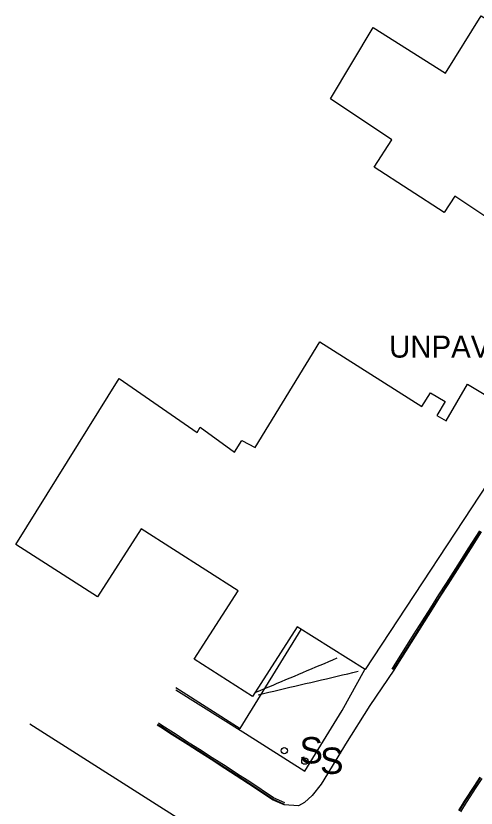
# Model space of a CAD drawing. Extents: x 368532 to 392481, y 10654822 to 10676899.
# Drawn here: x 368535.4 to 368640.2, y 10676483.6 to 10676663.9 of the extents above; entities that cross this region are included whole.
import ezdxf

# ---------------------------------------------------------------- set-up
doc = ezdxf.new("R2010")
doc.units = 0
for name, color, linetype in [('p_Catenary', 7, 'Continuous'), ('p_road - paved curb', 7, 'Continuous'), ('p_road general road feature', 7, 'Continuous'), ('p_road paint stripe', 7, 'Continuous'), ('p_structure building', 7, 'Continuous'), ('p_structure fence', 7, 'Continuous'), ('p_structure sign', 7, 'Continuous')]:
    doc.layers.add(name, color=color, linetype=linetype)

msp = doc.modelspace()

# ---------------------------------------------------------------- linework, layer by layer
at = {"layer": 'p_Catenary'}
for points in [[(368590.04, 10676509.95), (368591.01, 10676510.36), (368591.99, 10676510.78), (368592.96, 10676511.19), (368593.94, 10676511.6), (368594.91, 10676512.01), (368595.89, 10676512.42), (368596.86, 10676512.83), (368597.84, 10676513.24), (368598.81, 10676513.65), (368599.79, 10676514.07), (368600.76, 10676514.48), (368601.74, 10676514.89), (368602.71, 10676515.3), (368603.69, 10676515.71), (368604.66, 10676516.12), (368605.64, 10676516.53), (368606.61, 10676516.94), (368607.59, 10676517.36), (368608.56, 10676517.77)], [(368590.55, 10676509.4), (368591.75, 10676509.68), (368592.95, 10676509.96), (368594.14, 10676510.24), (368595.34, 10676510.53), (368596.54, 10676510.81), (368597.74, 10676511.09), (368598.94, 10676511.37), (368600.14, 10676511.65), (368601.34, 10676511.93), (368602.54, 10676512.21), (368603.74, 10676512.49), (368604.94, 10676512.77), (368606.14, 10676513.05), (368607.34, 10676513.33), (368608.54, 10676513.61), (368609.74, 10676513.89), (368610.94, 10676514.17), (368612.13, 10676514.45), (368613.33, 10676514.73)]]:
    msp.add_lwpolyline(points, dxfattribs=at)
at = {"layer": 'p_road - paved curb'}
for p, q in [((368640.93, 10676546.71), (368638.44, 10676542.83)), ((368641.22, 10676546.52), (368638.73, 10676542.64)), ((368641.35, 10676546.44), (368638.86, 10676542.56)), ((368638.44, 10676542.83), (368635.97, 10676538.93)), ((368638.73, 10676542.64), (368636.26, 10676538.74)), ((368638.86, 10676542.56), (368636.39, 10676538.66)), ((368635.97, 10676538.93), (368633.32, 10676534.78)), ((368636.26, 10676538.74), (368633.61, 10676534.59)), ((368636.39, 10676538.66), (368633.74, 10676534.51)), ((368633.32, 10676534.78), (368631.6, 10676532.11)), ((368633.61, 10676534.59), (368631.89, 10676531.92)), ((368633.74, 10676534.51), (368632.02, 10676531.84)), ((368631.6, 10676532.11), (368629.75, 10676529.16)), ((368631.89, 10676531.92), (368630.04, 10676528.97)), ((368632.02, 10676531.84), (368630.17, 10676528.89)), ((368629.75, 10676529.16), (368627.9, 10676526.24)), ((368630.04, 10676528.97), (368628.19, 10676526.05)), ((368630.17, 10676528.89), (368628.32, 10676525.97)), ((368627.9, 10676526.24), (368625.87, 10676523.01)), ((368628.19, 10676526.05), (368626.16, 10676522.82)), ((368628.32, 10676525.97), (368626.29, 10676522.74)), ((368625.87, 10676523.01), (368621.46, 10676515.98)), ((368626.16, 10676522.82), (368621.75, 10676515.79)), ((368626.29, 10676522.74), (368621.88, 10676515.71)), ((368621.41, 10676514.96), (368615.94, 10676506.91)), ((368621.46, 10676515.98), (368620.99, 10676515.23)), ((368621.75, 10676515.79), (368621.28, 10676515.04)), ((368621.88, 10676515.71), (368621.41, 10676514.96)), ((368615.94, 10676506.91), (368610.44, 10676498.16)), ((368568.35, 10676502), (368567.6, 10676502.49)), ((368568.43, 10676502.13), (368567.68, 10676502.62)), ((368568.62, 10676502.42), (368567.87, 10676502.91)), ((368570.98, 10676500.3), (368568.35, 10676502)), ((368571.06, 10676500.43), (368568.43, 10676502.13)), ((368571.25, 10676500.72), (368568.62, 10676502.42)), ((368574.6, 10676497.97), (368570.98, 10676500.3)), ((368574.68, 10676498.1), (368571.06, 10676500.43)), ((368574.87, 10676498.39), (368571.25, 10676500.72)), ((368577.23, 10676496.9), (368574.87, 10676498.39)), ((368610.44, 10676498.16), (368606.35, 10676491.37)), ((368576.96, 10676496.48), (368574.6, 10676497.97)), ((368577.04, 10676496.61), (368574.68, 10676498.1)), ((368579.83, 10676494.63), (368576.96, 10676496.48)), ((368579.91, 10676494.76), (368577.04, 10676496.61)), ((368580.1, 10676495.05), (368577.23, 10676496.9)), ((368582.98, 10676492.63), (368579.83, 10676494.63)), ((368583.06, 10676492.76), (368579.91, 10676494.76)), ((368583.25, 10676493.05), (368580.1, 10676495.05)), ((368585.65, 10676491.06), (368583.06, 10676492.76)), ((368585.84, 10676491.35), (368583.25, 10676493.05)), ((368585.57, 10676490.93), (368582.98, 10676492.63)), ((368588.37, 10676489.13), (368585.57, 10676490.93)), ((368588.45, 10676489.26), (368585.65, 10676491.06)), ((368588.64, 10676489.55), (368585.84, 10676491.35)), ((368606.35, 10676491.37), (368604.87, 10676489.07)), ((368593.81, 10676485.48), (368588.37, 10676489.13)), ((368593.88, 10676485.61), (368588.45, 10676489.26)), ((368594.05, 10676485.92), (368588.64, 10676489.55)), ((368639.74, 10676488.52), (368641.11, 10676490.61)), ((368639.87, 10676488.44), (368641.24, 10676490.53)), ((368640.16, 10676488.25), (368641.53, 10676490.33)), ((368604.87, 10676489.07), (368602.85, 10676486.46)), ((368637.56, 10676485.17), (368639.74, 10676488.52)), ((368637.69, 10676485.09), (368639.87, 10676488.44)), ((368637.98, 10676484.9), (368640.16, 10676488.25)), ((368596.52, 10676484.45), (368593.88, 10676485.61)), ((368596.66, 10676484.77), (368594.05, 10676485.92)), ((368602.85, 10676486.46), (368601.14, 10676484.85)), ((368596.46, 10676484.31), (368593.81, 10676485.48)), ((368599.76, 10676484.14), (368596.46, 10676484.31)), ((368601.14, 10676484.85), (368599.76, 10676484.14)), ((368636.27, 10676483.03), (368637.56, 10676485.17)), ((368636.4, 10676482.95), (368637.69, 10676485.09)), ((368636.7, 10676482.77), (368637.98, 10676484.9))]:
    msp.add_line(p, q, dxfattribs=at)
at = {"layer": 'p_road general road feature'}
for p, q in [((368609.67, 10676505.82), (368614.84, 10676515.14)), ((368571.83, 10676510.53), (368587.7, 10676500.58)), ((368601.15, 10676492.03), (368609.67, 10676505.82)), ((368587.7, 10676500.58), (368601.15, 10676492.03))]:
    msp.add_line(p, q, dxfattribs=at)
at = {"layer": 'p_road paint stripe'}
msp.add_line((368538.6, 10676502.74), (368600.41, 10676463.54), dxfattribs=at)
at = {"layer": 'p_structure building'}
for points in [[(368641.29, 10676663.88), (368690.19, 10676633.1), (368680.51, 10676617.74), (368670.48, 10676624.33), (368661.86, 10676611.3), (368647.2, 10676620.47), (368644.67, 10676616.66), (368635.29, 10676622.85), (368632.86, 10676619.15), (368616.94, 10676629.44), (368621, 10676635.66), (368607.05, 10676644.99), (368616.75, 10676661.2), (368633.19, 10676650.87)], [(368646.58, 10676563.21), (368614.9, 10676515.1), (368599.45, 10676524.85), (368589.24, 10676508.97), (368576, 10676517.48), (368585.99, 10676533.01), (368563.95, 10676547.13), (368554.01, 10676531.7), (368535.4, 10676543.59), (368558.89, 10676581.32), (368576.69, 10676569.07), (368577.39, 10676570.25), (368585.2, 10676564.56), (368586.84, 10676567.26), (368589.86, 10676565.68), (368604.56, 10676589.67), (368627.81, 10676574.99), (368629.76, 10676578.07), (368633.13, 10676576.1), (368631.26, 10676572.94), (368633.34, 10676571.72), (368638.22, 10676580.03), (368649.33, 10676573.39), (368643.98, 10676564.92)]]:
    msp.add_lwpolyline(points, close=True, dxfattribs=at)
at = {"layer": 'p_structure fence'}
for p, q in [((368586.47, 10676501.68), (368600.38, 10676524.27)), ((368571.78, 10676511.03), (368586.47, 10676501.68))]:
    msp.add_line(p, q, dxfattribs=at)
at = {"layer": 'p_structure sign'}
for centre in [(368596.5, 10676496.65), (368601.18, 10676494.28)]:
    msp.add_circle(centre, 0.713, dxfattribs=at)

# ---------------------------------------------------------------- texts
at = {"layer": 'p_road general road feature'}
msp.add_text(' UNPAVED PARKING', height=5, dxfattribs=at).set_placement((368618.51, 10676586.11))
at = {"layer": 'p_structure sign'}
for p in [(368599.96, 10676493.75), (368604.64, 10676491.38)]:
    msp.add_text('S', height=6, dxfattribs=at).set_placement(p)

doc.saveas('drawing.dxf')
